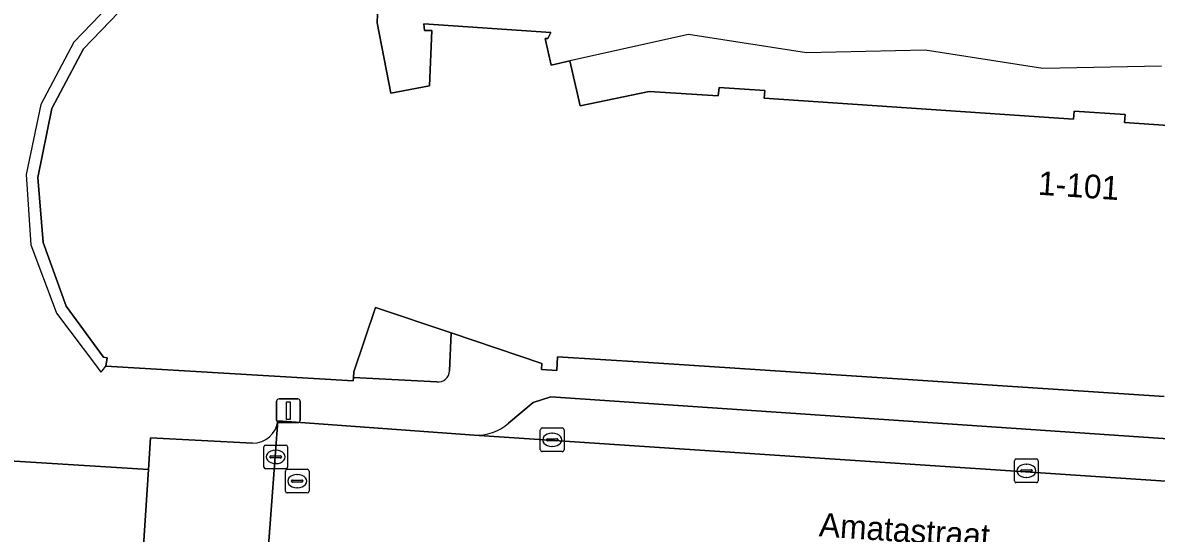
# Model space of a CAD drawing. Extents: x 161848 to 162726, y 385382 to 386521.
# Drawn here: x 161938.67 to 161986.5, y 385844.42 to 385865.95 of the extents above; entities that cross this region are included whole.
import ezdxf

# ---------------------------------------------------------------- set-up
doc = ezdxf.new("R2010")
doc.units = 0
for name, color, linetype in [('IMGEO_Berm_groen', 7, 'Continuous'), ('IMGEO_Kolk', 7, 'Continuous'), ('IMGEO_Lichtmast', 7, 'Continuous'), ('IMGEO_Openbare_ruimte_label', 7, 'Continuous'), ('IMGEO_Pand', 7, 'Continuous'), ('IMGEO_Pand_nummerreeks', 7, 'Continuous'), ('IMGEO_Pand_overbouw', 7, 'Continuous'), ('IMGEO_Parkeervlak_open', 7, 'Continuous'), ('IMGEO_Rijbaan_lokaal_open', 7, 'Continuous'), ('IMGEO_Rioolput', 7, 'Continuous'), ('IMGEO_Voetpad_gesloten', 7, 'Continuous'), ('IMGEO_Voetpad_open', 7, 'Continuous')]:
    doc.layers.add(name, color=color, linetype=linetype)

msp = doc.modelspace()

# ---------------------------------------------------------------- linework, layer by layer
at = {"layer": 'IMGEO_Berm_groen'}
msp.add_lwpolyline([(161947.7, 385838.093), (161943.41, 385838.314), (161943.973, 385847.108), (161933.818, 385847.74), (161931.525, 385832.871), (161927.656, 385775.034), (161939.891, 385770.318), (161939.908, 385768.742), (161943.443, 385768.793), (161945.684, 385803.221), (161947.829, 385835.828)], dxfattribs=at)
at = {"layer": 'IMGEO_Kolk'}
for p, q in [((161960.51, 385847.936), (161960.51, 385848.788)), ((161960.585, 385848.862), (161961.437, 385848.862)), ((161961.511, 385848.788), (161961.511, 385847.936)), ((161960.769, 385848.356), (161960.769, 385848.368)), ((161961.207, 385848.319), (161960.809, 385848.319)), ((161960.812, 385848.405), (161961.21, 385848.405)), ((161960.998, 385848.642), (161961.023, 385848.642)), ((161961.253, 385848.368), (161961.253, 385848.356)), ((161948.845, 385847.214), (161948.845, 385848.066)), ((161948.92, 385848.14), (161949.772, 385848.14)), ((161949.333, 385847.92), (161949.358, 385847.92)), ((161949.846, 385848.066), (161949.846, 385847.214)), ((161961.437, 385847.862), (161960.585, 385847.862)), ((161961.021, 385848.082), (161960.996, 385848.082)), ((161949.104, 385847.634), (161949.104, 385847.646)), ((161949.542, 385847.597), (161949.144, 385847.597)), ((161949.147, 385847.683), (161949.545, 385847.683)), ((161949.356, 385847.36), (161949.331, 385847.36)), ((161949.588, 385847.646), (161949.588, 385847.634)), ((161980.516, 385846.629), (161980.516, 385847.481)), ((161980.591, 385847.555), (161981.443, 385847.555)), ((161981.517, 385847.481), (161981.517, 385846.629)), ((161949.772, 385847.14), (161948.92, 385847.14)), ((161980.775, 385847.049), (161980.775, 385847.061)), ((161981.213, 385847.012), (161980.815, 385847.012)), ((161980.818, 385847.098), (161981.216, 385847.098)), ((161981.004, 385847.335), (161981.029, 385847.335)), ((161981.259, 385847.061), (161981.259, 385847.049)), ((161981.443, 385846.555), (161980.591, 385846.555)), ((161981.027, 385846.775), (161981.002, 385846.775))]:
    msp.add_line(p, q, dxfattribs=at)
for points in [[(161960.51, 385847.936), (161960.51, 385848.788)], [(161960.585, 385848.862), (161961.437, 385848.862)], [(161961.511, 385848.788), (161961.511, 385847.936)], [(161948.845, 385847.214), (161948.845, 385848.066)], [(161948.92, 385848.14), (161949.772, 385848.14)], [(161949.846, 385848.066), (161949.846, 385847.214)], [(161961.437, 385847.862), (161960.585, 385847.862)], [(161980.516, 385846.629), (161980.516, 385847.481)], [(161980.591, 385847.555), (161981.443, 385847.555)], [(161981.517, 385847.481), (161981.517, 385846.629)], [(161949.772, 385847.14), (161948.92, 385847.14)], [(161981.443, 385846.555), (161980.591, 385846.555)]]:
    msp.add_lwpolyline(points, dxfattribs=at)
for centre, radius, start, end in [((161960.587, 385848.786), 0.0765, 91.552, 178.448), ((161960.587, 385848.786), 0.0765, 91.552, 178.448), ((161961.435, 385848.786), 0.0765, 1.552, 88.448), ((161961.435, 385848.786), 0.0765, 1.552, 88.448), ((161960.809, 385848.365), 0.0403, 85.8775, 175.7526), ((161960.806, 385848.355), 0.0366, 178.938, 274.7102), ((161961.21, 385848.362), 0.043, 264.8664, 352.4533), ((161961.214, 385848.367), 0.0386, 1.7309, 96.639), ((161948.922, 385848.064), 0.0765, 91.552, 178.448), ((161948.922, 385848.064), 0.0765, 91.552, 178.448), ((161949.77, 385848.064), 0.0765, 1.552, 88.448), ((161949.77, 385848.064), 0.0765, 1.552, 88.448), ((161960.587, 385847.938), 0.0765, 181.552, 268.448), ((161960.587, 385847.938), 0.0765, 181.552, 268.448), ((161961.435, 385847.938), 0.0765, 271.552, 358.448), ((161961.435, 385847.938), 0.0765, 271.552, 358.448), ((161949.144, 385847.643), 0.0403, 85.8775, 175.7526), ((161949.141, 385847.633), 0.0366, 178.938, 274.7102), ((161949.545, 385847.64), 0.043, 264.8664, 352.4533), ((161949.549, 385847.645), 0.0386, 1.7309, 96.639), ((161980.593, 385847.479), 0.0765, 91.552, 178.448), ((161980.593, 385847.479), 0.0765, 91.552, 178.448), ((161981.441, 385847.479), 0.0765, 1.552, 88.448), ((161981.441, 385847.479), 0.0765, 1.552, 88.448), ((161948.922, 385847.216), 0.0765, 181.552, 268.448), ((161948.922, 385847.216), 0.0765, 181.552, 268.448), ((161949.77, 385847.216), 0.0765, 271.552, 358.448), ((161949.77, 385847.216), 0.0765, 271.552, 358.448), ((161980.815, 385847.058), 0.0403, 85.8775, 175.7526), ((161980.812, 385847.048), 0.0366, 178.938, 274.7102), ((161981.216, 385847.055), 0.043, 264.8664, 352.4533), ((161981.22, 385847.06), 0.0386, 1.7309, 96.639), ((161980.593, 385846.631), 0.0765, 181.552, 268.448), ((161980.593, 385846.631), 0.0765, 181.552, 268.448), ((161981.441, 385846.631), 0.0765, 271.552, 358.448), ((161981.441, 385846.631), 0.0765, 271.552, 358.448)]:
    msp.add_arc(centre, radius, start, end, dxfattribs=at)
for centre, major_axis, ratio, start_param, end_param in [((161960.997, 385848.362), (-0.387, 0.002), 0.722429, 4.712389, 7.853982), ((161961.022, 385848.362), (-0.39, 0.002), 0.717154, 1.570796, 4.712389), ((161949.332, 385847.64), (-0.387, 0.002), 0.722429, 4.712389, 7.853982), ((161949.357, 385847.64), (-0.39, 0.002), 0.717154, 1.570796, 4.712389), ((161981.003, 385847.055), (-0.387, 0.002), 0.722429, 4.712389, 7.853982), ((161981.028, 385847.055), (-0.39, 0.002), 0.717154, 1.570796, 4.712389)]:
    msp.add_ellipse(centre, major_axis=major_axis, ratio=ratio, start_param=start_param, end_param=end_param, dxfattribs=at)
at = {"layer": 'IMGEO_Lichtmast'}
for p, q in [((161949.386, 385849.19), (161949.386, 385849.99)), ((161949.386, 385849.99), (161949.386, 385849.19)), ((161949.486, 385850.09), (161950.276, 385850.09)), ((161950.276, 385850.09), (161949.486, 385850.09)), ((161950.376, 385849.99), (161950.376, 385849.19)), ((161950.376, 385849.19), (161950.376, 385849.99)), ((161950.276, 385849.09), (161949.486, 385849.09)), ((161949.486, 385849.09), (161950.276, 385849.09))]:
    msp.add_line(p, q, dxfattribs=at)
msp.add_lwpolyline([(161949.806, 385849.965), (161949.956, 385849.965), (161949.956, 385849.215), (161949.806, 385849.215), (161949.806, 385849.965)], dxfattribs=at)
for centre, start, end in [((161949.486, 385849.99), 90, 180), ((161949.486, 385849.99), 90, 180), ((161950.276, 385849.99), 0, 90), ((161950.276, 385849.99), 360, 90), ((161949.486, 385849.19), 180, 270), ((161949.486, 385849.19), 180, 270), ((161950.276, 385849.19), 270, 0), ((161950.276, 385849.19), 270, 0)]:
    msp.add_arc(centre, 0.1, start, end, dxfattribs=at)
at = {"layer": 'IMGEO_Pand'}
for points in [[(161943.091, 385866.775), (161941.236, 385864.85), (161939.899, 385862.325), (161939.307, 385859.417), (161939.531, 385856.68), (161940.509, 385853.998), (161942.083, 385851.851), (161942.231, 385851.82), (161942.18, 385851.472), (161952.614, 385850.851), (161952.623, 385850.994), (161952.638, 385851.228), (161953.554, 385853.942), (161956.755, 385852.867), (161960.57, 385851.585), (161960.558, 385851.332), (161961.2, 385851.29), (161961.233, 385851.863), (161964.857, 385851.632), (161968.718, 385851.38), (161972.339, 385851.144), (161976.22, 385850.891), (161979.796, 385850.658), (161986.827, 385850.19)], [(161998.165, 385860.852), (161985.16, 385861.737), (161985.183, 385862.071), (161983.031, 385862.212), (161982.999, 385861.883), (161969.947, 385862.767), (161969.985, 385863.086), (161968.049, 385863.21), (161968.007, 385862.871), (161965.1, 385863.054), (161962.186, 385862.443), (161961.754, 385864.345), (161960.962, 385864.157), (161960.714, 385865.281), (161960.826, 385865.284), (161960.951, 385865.53), (161955.589, 385865.903), (161955.629, 385865.615), (161955.927, 385865.619), (161955.835, 385863.292), (161954.203, 385862.977), (161953.623, 385865.938), (161953.645, 385866.309)]]:
    msp.add_lwpolyline(points, dxfattribs=at)
at = {"layer": 'IMGEO_Pand_overbouw'}
msp.add_lwpolyline([(161943.364, 385867.014), (161943.04, 385867.434), (161942.682, 385867.061), (161940.826, 385865.13), (161939.435, 385862.498), (161938.813, 385859.551), (161939.021, 385856.584), (161940.041, 385853.851), (161940.104, 385853.706), (161941.78, 385851.472), (161941.972, 385851.216), (161942.021, 385851.276), (161942.18, 385851.472), (161942.231, 385851.82), (161942.083, 385851.851), (161940.509, 385853.998), (161939.531, 385856.68), (161939.307, 385859.417), (161939.899, 385862.325), (161941.236, 385864.85), (161943.091, 385866.775), (161943.208, 385866.791), (161943.239, 385867.023)], close=True, dxfattribs=at)
msp.add_lwpolyline([(161986.722, 385864.115), (161981.71, 385864.014), (161976.752, 385864.788), (161971.735, 385864.681), (161966.762, 385865.454), (161961.754, 385864.345), (161962.186, 385862.443), (161965.1, 385863.054), (161968.007, 385862.871), (161968.049, 385863.21), (161969.985, 385863.086), (161969.947, 385862.767), (161982.999, 385861.883), (161983.031, 385862.212), (161985.183, 385862.071), (161985.16, 385861.737), (161998.165, 385860.852)], dxfattribs=at)
at = {"layer": 'IMGEO_Parkeervlak_open'}
for points in [[(162011.566, 385846.591), (162007.724, 385846.922), (162000, 385847.511), (161960.952, 385850.174), (161960.209, 385849.941), (161959.169, 385849.06)], [(161948.566, 385837.444), (161948.626, 385838.255), (161949.439, 385849.157)], [(161948.372, 385848.216), (161944.063, 385848.44), (161943.973, 385847.108), (161943.41, 385838.314), (161947.7, 385838.093)], [(161957.713, 385848.555), (162000, 385845.743), (162012.207, 385844.929)]]:
    msp.add_lwpolyline(points, dxfattribs=at)
for centre, radius, start, end in [((161948.36, 385849.305), 1.089, 270.6442, 352.1747), ((161957.801, 385850.652), 2.099, 267.5871, 310.6701)]:
    msp.add_arc(centre, radius, start, end, dxfattribs=at)
at = {"layer": 'IMGEO_Rijbaan_lokaal_open'}
for points in [[(161957.713, 385848.555), (161949.439, 385849.157), (161948.626, 385838.255), (161953.684, 385837.905)], [(161959.982, 385843.41), (162000, 385840.722), (162006.813, 385840.179), (162011.852, 385839.801), (162012.207, 385844.929), (162000, 385845.743), (161957.713, 385848.555)]]:
    msp.add_lwpolyline(points, dxfattribs=at)
at = {"layer": 'IMGEO_Rioolput'}
for p, q in [((161949.753, 385846.194), (161949.753, 385847.046)), ((161949.828, 385847.12), (161950.68, 385847.12)), ((161950.241, 385846.9), (161950.266, 385846.9)), ((161950.754, 385847.046), (161950.754, 385846.194)), ((161950.012, 385846.614), (161950.012, 385846.626)), ((161950.45, 385846.577), (161950.052, 385846.577)), ((161950.055, 385846.663), (161950.453, 385846.663)), ((161950.496, 385846.626), (161950.496, 385846.614)), ((161950.68, 385846.12), (161949.828, 385846.12)), ((161950.264, 385846.34), (161950.239, 385846.34))]:
    msp.add_line(p, q, dxfattribs=at)
for points in [[(161949.753, 385846.194), (161949.753, 385847.046)], [(161949.828, 385847.12), (161950.68, 385847.12)], [(161950.754, 385847.046), (161950.754, 385846.194)], [(161950.68, 385846.12), (161949.828, 385846.12)]]:
    msp.add_lwpolyline(points, dxfattribs=at)
for centre, radius, start, end in [((161949.83, 385847.044), 0.0765, 91.552, 178.448), ((161949.83, 385847.044), 0.0765, 91.552, 178.448), ((161950.678, 385847.044), 0.0765, 1.552, 88.448), ((161950.678, 385847.044), 0.0765, 1.552, 88.448), ((161950.052, 385846.623), 0.0403, 85.8775, 175.7526), ((161950.049, 385846.613), 0.0366, 178.938, 274.7102), ((161950.453, 385846.62), 0.043, 264.8664, 352.4533), ((161950.457, 385846.625), 0.0386, 1.7309, 96.639), ((161949.83, 385846.196), 0.0765, 181.552, 268.448), ((161949.83, 385846.196), 0.0765, 181.552, 268.448), ((161950.678, 385846.196), 0.0765, 271.552, 358.448), ((161950.678, 385846.196), 0.0765, 271.552, 358.448)]:
    msp.add_arc(centre, radius, start, end, dxfattribs=at)
for centre, major_axis, ratio, start_param, end_param in [((161950.24, 385846.62), (-0.387, 0.002), 0.722429, 4.712389, 7.853982), ((161950.265, 385846.62), (-0.39, 0.002), 0.717154, 1.570796, 4.712389)]:
    msp.add_ellipse(centre, major_axis=major_axis, ratio=ratio, start_param=start_param, end_param=end_param, dxfattribs=at)
at = {"layer": 'IMGEO_Voetpad_gesloten'}
for points in [[(161956.755, 385852.867), (161953.554, 385853.942), (161952.638, 385851.228), (161952.623, 385850.994)], [(161956.682, 385851.276), (161956.755, 385852.867)], [(161952.623, 385850.994), (161956.139, 385850.8)]]:
    msp.add_lwpolyline(points, dxfattribs=at)
msp.add_arc((161956.193, 385851.286), 0.489, 263.6697, 358.8066, dxfattribs=at)
at = {"layer": 'IMGEO_Voetpad_open'}
for points in [[(161922.49, 385880.558), (161921.773, 385877.183), (161922.501, 385877.573), (161923.382, 385877.802), (161926.374, 385877.711), (161933.97, 385877.214), (161935.068, 385877.142), (161935.567, 385877.109), (161935, 385867.588), (161934.084, 385852.209), (161933.818, 385847.74), (161943.973, 385847.108), (161944.063, 385848.44), (161948.372, 385848.216)], [(161956.139, 385850.8), (161952.623, 385850.994), (161952.614, 385850.851), (161942.18, 385851.472), (161942.231, 385851.82), (161942.083, 385851.851), (161940.509, 385853.998), (161939.531, 385856.68), (161939.307, 385859.417), (161939.899, 385862.325), (161941.236, 385864.85), (161943.091, 385866.775)], [(161953.645, 385866.309), (161953.623, 385865.938), (161954.203, 385862.977), (161955.835, 385863.292), (161955.927, 385865.619), (161955.629, 385865.615), (161955.589, 385865.903), (161960.951, 385865.53), (161960.826, 385865.284), (161960.714, 385865.281), (161960.962, 385864.157), (161961.754, 385864.345), (161962.186, 385862.443), (161965.1, 385863.054), (161968.007, 385862.871), (161968.049, 385863.21), (161969.985, 385863.086), (161969.947, 385862.767), (161982.999, 385861.883), (161983.031, 385862.212), (161985.183, 385862.071), (161985.16, 385861.737), (161998.165, 385860.852)], [(161986.827, 385850.19), (161979.796, 385850.658), (161976.22, 385850.891), (161972.339, 385851.144), (161968.718, 385851.38), (161964.857, 385851.632), (161961.233, 385851.863), (161961.2, 385851.29), (161960.558, 385851.332), (161960.57, 385851.585), (161956.755, 385852.867), (161956.682, 385851.276)], [(161959.169, 385849.06), (161960.209, 385849.941), (161960.952, 385850.174), (162000, 385847.511), (162007.724, 385846.922), (162011.566, 385846.591)], [(161949.439, 385849.157), (161957.713, 385848.555)]]:
    msp.add_lwpolyline(points, dxfattribs=at)
for centre, radius, start, end in [((161956.193, 385851.286), 0.489, 263.6697, 358.8066), ((161948.36, 385849.305), 1.089, 270.6442, 352.1747), ((161957.801, 385850.652), 2.099, 267.5871, 310.6701)]:
    msp.add_arc(centre, radius, start, end, dxfattribs=at)

# ---------------------------------------------------------------- texts
at = {"layer": 'IMGEO_Openbare_ruimte_label'}
msp.add_text('Amatastraat', height=1, rotation=356.1593, dxfattribs=at).set_placement((161972.244, 385844.294))
at = {"layer": 'IMGEO_Pand_nummerreeks'}
msp.add_text('1-101', height=1, rotation=356.1325, dxfattribs=at).set_placement((161981.483, 385858.699))

doc.saveas('drawing.dxf')
